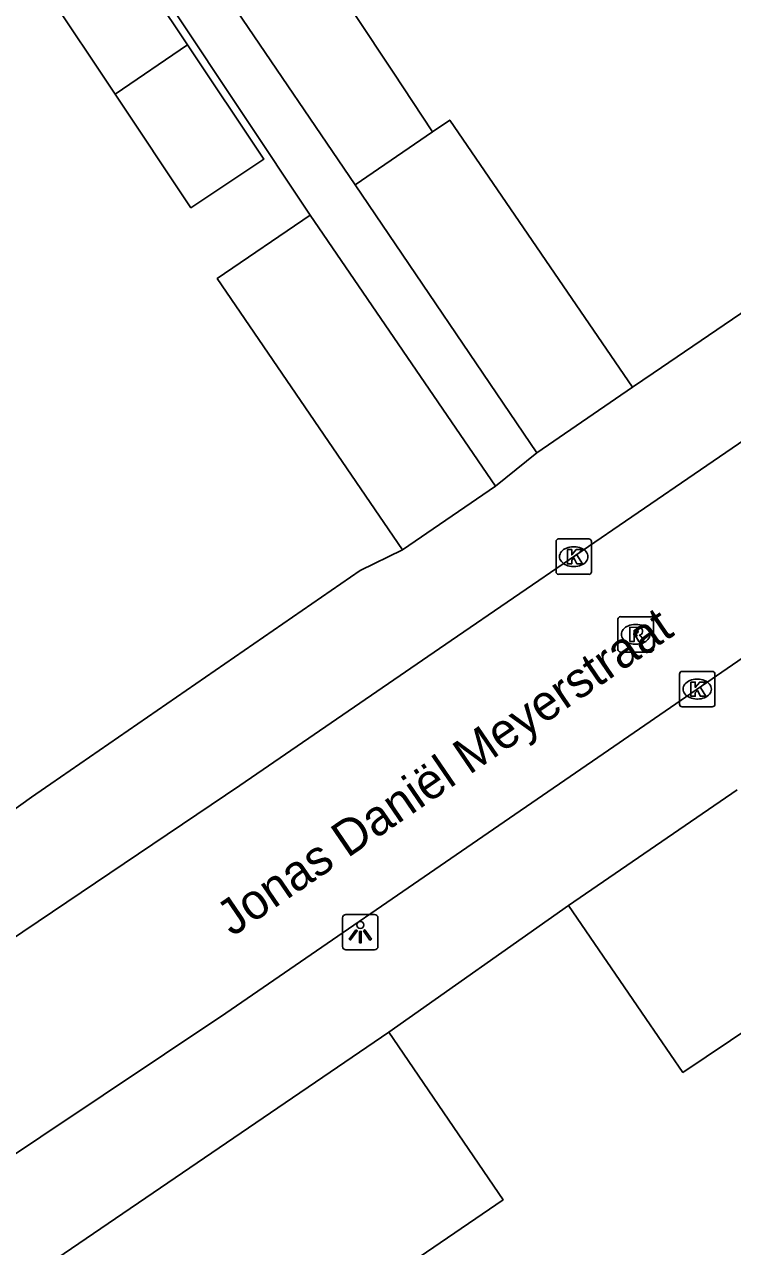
# Model space of a CAD drawing. Extents: x 157466 to 158888, y 383063 to 384677.
# Drawn here: x 158208.24 to 158228.24, y 383877.18 to 383911.68 of the extents above; entities that cross this region are included whole.
import ezdxf

# ---------------------------------------------------------------- set-up
doc = ezdxf.new("R2010")
doc.units = 0
for name, color, linetype in [('IMGEO_Kolk', 7, 'Continuous'), ('IMGEO_Lichtpunt', 7, 'Continuous'), ('IMGEO_Muur', 7, 'Continuous'), ('IMGEO_Openbare_ruimte_label', 7, 'Continuous'), ('IMGEO_Pand', 7, 'Continuous'), ('IMGEO_Rijbaan_lokaal_open', 7, 'Continuous'), ('IMGEO_Rioolput', 7, 'Continuous'), ('IMGEO_Voetpad_open', 7, 'Continuous')]:
    doc.layers.add(name, color=color, linetype=linetype)

msp = doc.modelspace()

# ---------------------------------------------------------------- linework, layer by layer
at = {"layer": 'IMGEO_Kolk'}
for p, q in [((158223.258, 383896.231), (158223.258, 383897.083)), ((158223.333, 383897.157), (158224.185, 383897.157)), ((158223.746, 383896.937), (158223.771, 383896.937)), ((158224.259, 383897.083), (158224.259, 383896.231)), ((158224.185, 383896.157), (158223.333, 383896.157)), ((158223.769, 383896.377), (158223.744, 383896.377)), ((158226.821, 383893.416), (158227.673, 383893.416)), ((158226.746, 383892.49), (158226.746, 383893.342)), ((158227.234, 383893.196), (158227.259, 383893.196)), ((158227.747, 383893.342), (158227.747, 383892.49)), ((158227.673, 383892.416), (158226.821, 383892.416)), ((158227.257, 383892.636), (158227.232, 383892.636))]:
    msp.add_line(p, q, dxfattribs=at)
for points in [[(158223.258, 383896.231), (158223.258, 383897.083)], [(158223.333, 383897.157), (158224.185, 383897.157)], [(158223.579, 383896.857), (158223.702, 383896.857), (158223.702, 383896.706), (158223.832, 383896.857), (158223.996, 383896.857), (158223.85, 383896.706), (158224.003, 383896.457), (158223.851, 383896.457), (158223.766, 383896.621), (158223.702, 383896.554), (158223.702, 383896.457), (158223.579, 383896.457), (158223.579, 383896.857)], [(158224.259, 383897.083), (158224.259, 383896.231)], [(158224.185, 383896.157), (158223.333, 383896.157)], [(158226.821, 383893.416), (158227.673, 383893.416)], [(158226.746, 383892.49), (158226.746, 383893.342)], [(158227.067, 383893.116), (158227.19, 383893.116), (158227.19, 383892.965), (158227.32, 383893.116), (158227.484, 383893.116), (158227.338, 383892.965), (158227.491, 383892.716), (158227.339, 383892.716), (158227.254, 383892.88), (158227.19, 383892.813), (158227.19, 383892.716), (158227.067, 383892.716), (158227.067, 383893.116)], [(158227.747, 383893.342), (158227.747, 383892.49)], [(158227.673, 383892.416), (158226.821, 383892.416)]]:
    msp.add_lwpolyline(points, dxfattribs=at)
for centre, start, end in [((158223.335, 383897.081), 91.552, 178.448), ((158223.335, 383897.081), 91.552, 178.448), ((158224.183, 383897.081), 1.552, 88.448), ((158224.183, 383897.081), 1.552, 88.448), ((158223.335, 383896.233), 181.552, 268.448), ((158223.335, 383896.233), 181.552, 268.448), ((158224.183, 383896.233), 271.552, 358.448), ((158224.183, 383896.233), 271.552, 358.448), ((158226.823, 383893.34), 91.552, 178.448), ((158226.823, 383893.34), 91.552, 178.448), ((158227.671, 383893.34), 1.552, 88.448), ((158227.671, 383893.34), 1.552, 88.448), ((158226.823, 383892.492), 181.552, 268.448), ((158226.823, 383892.492), 181.552, 268.448), ((158227.671, 383892.492), 271.552, 358.448), ((158227.671, 383892.492), 271.552, 358.448)]:
    msp.add_arc(centre, 0.0765, start, end, dxfattribs=at)
for centre, major_axis, ratio, start_param, end_param in [((158223.745, 383896.657), (-0.387, 0.002), 0.722429, 4.712389, 7.853982), ((158223.77, 383896.657), (-0.39, 0.002), 0.717154, 1.570796, 4.712389), ((158227.233, 383892.916), (-0.387, 0.002), 0.722429, 4.712389, 7.853982), ((158227.258, 383892.916), (-0.39, 0.002), 0.717154, 1.570796, 4.712389)]:
    msp.add_ellipse(centre, major_axis=major_axis, ratio=ratio, start_param=start_param, end_param=end_param, dxfattribs=at)
at = {"layer": 'IMGEO_Lichtpunt'}
for p, q in [((158218.134, 383886.553), (158217.326, 383886.553)), ((158218.134, 383886.553), (158217.326, 383886.553)), ((158217.232, 383886.458), (158217.232, 383885.651)), ((158217.232, 383886.458), (158217.232, 383885.651)), ((158218.228, 383885.651), (158218.228, 383886.458)), ((158218.228, 383885.651), (158218.228, 383886.458)), ((158217.326, 383885.557), (158218.134, 383885.557)), ((158217.326, 383885.557), (158218.134, 383885.557))]:
    msp.add_line(p, q, dxfattribs=at)
for points in [[(158217.606, 383886.122), (158217.645, 383886.094), (158217.457, 383885.832), (158217.419, 383885.859), (158217.606, 383886.122)], [(158217.708, 383886.074), (158217.755, 383886.074), (158217.755, 383885.752), (158217.708, 383885.752), (158217.708, 383886.074)], [(158217.818, 383886.094), (158217.856, 383886.121), (158218.043, 383885.859), (158218.004, 383885.831), (158217.818, 383886.094)]]:
    msp.add_lwpolyline(points, dxfattribs=at)
msp.add_circle((158217.731, 383886.256), 0.0994, dxfattribs=at)
for centre, start, end in [((158217.326, 383886.458), 90, 180), ((158217.326, 383886.458), 90, 180), ((158218.134, 383886.458), 0, 90), ((158218.134, 383886.458), 0, 90), ((158217.326, 383885.651), 180, 270), ((158217.326, 383885.651), 180, 270), ((158218.134, 383885.651), 270, 0), ((158218.134, 383885.651), 270, 360)]:
    msp.add_arc(centre, 0.0946, start, end, dxfattribs=at)
at = {"layer": 'IMGEO_Muur'}
for points in [[(158225.999, 383901.836), (158240.803, 383911.908)], [(158208.444, 383889.868), (158217.723, 383896.262)]]:
    msp.add_lwpolyline(points, dxfattribs=at)
at = {"layer": 'IMGEO_Pand'}
for points in [[(158212.846, 383911.111), (158210.948, 383913.958), (158208.892, 383912.587), (158210.804, 383909.719)], [(158219.772, 383908.651), (158218.66, 383910.333), (158216.496, 383913.605)], [(158214.244, 383912.069), (158217.581, 383907.154)], [(158210.804, 383909.719), (158212.846, 383911.111)], [(158210.804, 383909.719), (158212.945, 383906.508), (158215.001, 383907.879), (158212.846, 383911.111)], [(158225.416, 383901.438), (158220.259, 383908.984), (158219.772, 383908.651)], [(158217.581, 383907.154), (158219.772, 383908.651)], [(158217.581, 383907.154), (158222.714, 383899.592)], [(158216.314, 383906.301), (158213.691, 383904.509), (158218.925, 383896.851)], [(158216.314, 383906.301), (158221.548, 383898.644)], [(158222.714, 383899.592), (158225.416, 383901.438)], [(158221.548, 383898.644), (158218.925, 383896.851)], [(158223.608, 383886.804), (158228.373, 383890.075)], [(158231.509, 383885.226), (158226.841, 383882.092), (158225.794, 383883.618), (158223.608, 383886.804)], [(158218.537, 383883.228), (158208.953, 383876.693)], [(158219.211, 383876.753), (158221.765, 383878.495), (158218.537, 383883.228)]]:
    msp.add_lwpolyline(points, dxfattribs=at)
at = {"layer": 'IMGEO_Rijbaan_lokaal_open'}
for points in [[(158202.489, 383882.225), (158214.323, 383890.192), (158220.295, 383894.284), (158227.34, 383899.111), (158243.23, 383909.982)], [(158246, 383905.83), (158244.954, 383905.077), (158243.701, 383904.239), (158224.74, 383891.195), (158221.792, 383889.169), (158213.929, 383883.767), (158205.233, 383877.954)]]:
    msp.add_lwpolyline(points, dxfattribs=at)
at = {"layer": 'IMGEO_Rioolput'}
for p, q in [((158225.007, 383894.035), (158225.007, 383894.887)), ((158225.082, 383894.961), (158225.934, 383894.961)), ((158226.008, 383894.887), (158226.008, 383894.035)), ((158225.495, 383894.741), (158225.52, 383894.741)), ((158225.518, 383894.181), (158225.493, 383894.181)), ((158225.934, 383893.961), (158225.082, 383893.961))]:
    msp.add_line(p, q, dxfattribs=at)
for points in [[(158225.007, 383894.035), (158225.007, 383894.887)], [(158225.082, 383894.961), (158225.934, 383894.961)], [(158226.008, 383894.887), (158226.008, 383894.035)], [(158225.596, 383894.659), (158225.344, 383894.661), (158225.344, 383894.261)], [(158225.344, 383894.261), (158225.468, 383894.261), (158225.468, 383894.423), (158225.479, 383894.423)], [(158225.522, 383894.58), (158225.468, 383894.58), (158225.468, 383894.499)], [(158225.468, 383894.499), (158225.52, 383894.499)], [(158225.526, 383894.394), (158225.597, 383894.261), (158225.737, 383894.261), (158225.672, 383894.387)], [(158225.934, 383893.961), (158225.082, 383893.961)]]:
    msp.add_lwpolyline(points, dxfattribs=at)
for centre, radius, start, end in [((158225.084, 383894.885), 0.0765, 91.552, 178.448), ((158225.084, 383894.885), 0.0765, 91.552, 178.448), ((158225.932, 383894.885), 0.0765, 1.552, 88.448), ((158225.932, 383894.885), 0.0765, 1.552, 88.448), ((158225.478, 383894.37), 0.0533, 26.0293, 88.6989), ((158225.504, 383894.688), 0.19, 274.7715, 282.9687), ((158225.528, 383894.484), 0.0964, 77.0061, 93.1865), ((158225.542, 383894.541), 0.0378, 276.6634, 79.6772), ((158225.595, 383894.549), 0.109, 350.3612, 89.416), ((158225.593, 383894.549), 0.112, 277.5842, 350.9817), ((158225.577, 383894.334), 0.108, 29.5134, 73.7905), ((158225.084, 383894.037), 0.0765, 181.552, 268.448), ((158225.084, 383894.037), 0.0765, 181.552, 268.448), ((158225.932, 383894.037), 0.0765, 271.552, 358.448), ((158225.932, 383894.037), 0.0765, 271.552, 358.448)]:
    msp.add_arc(centre, radius, start, end, dxfattribs=at)
for centre, major_axis, ratio, start_param, end_param in [((158225.494, 383894.461), (-0.387, 0.002), 0.722429, 4.712389, 7.853982), ((158225.519, 383894.461), (-0.39, 0.002), 0.717154, 1.570796, 4.712389)]:
    msp.add_ellipse(centre, major_axis=major_axis, ratio=ratio, start_param=start_param, end_param=end_param, dxfattribs=at)
at = {"layer": 'IMGEO_Voetpad_open'}
for points in [[(158192.147, 383919.173), (158202.867, 383926.489), (158216.314, 383906.301)], [(158225.416, 383901.438), (158225.999, 383901.836), (158240.803, 383911.908), (158243.26, 383913.632)], [(158221.548, 383898.644), (158222.714, 383899.592)], [(158218.925, 383896.851), (158217.723, 383896.262), (158208.444, 383889.868), (158205.931, 383888.066)], [(158223.608, 383886.804), (158218.537, 383883.228)]]:
    msp.add_lwpolyline(points, dxfattribs=at)

# ---------------------------------------------------------------- texts
at = {"layer": 'IMGEO_Openbare_ruimte_label'}
msp.add_text('Jonas Daniël Meyerstraat', height=1, rotation=34.3256, dxfattribs=at).set_placement((158214.115, 383885.911))

doc.saveas('drawing.dxf')
